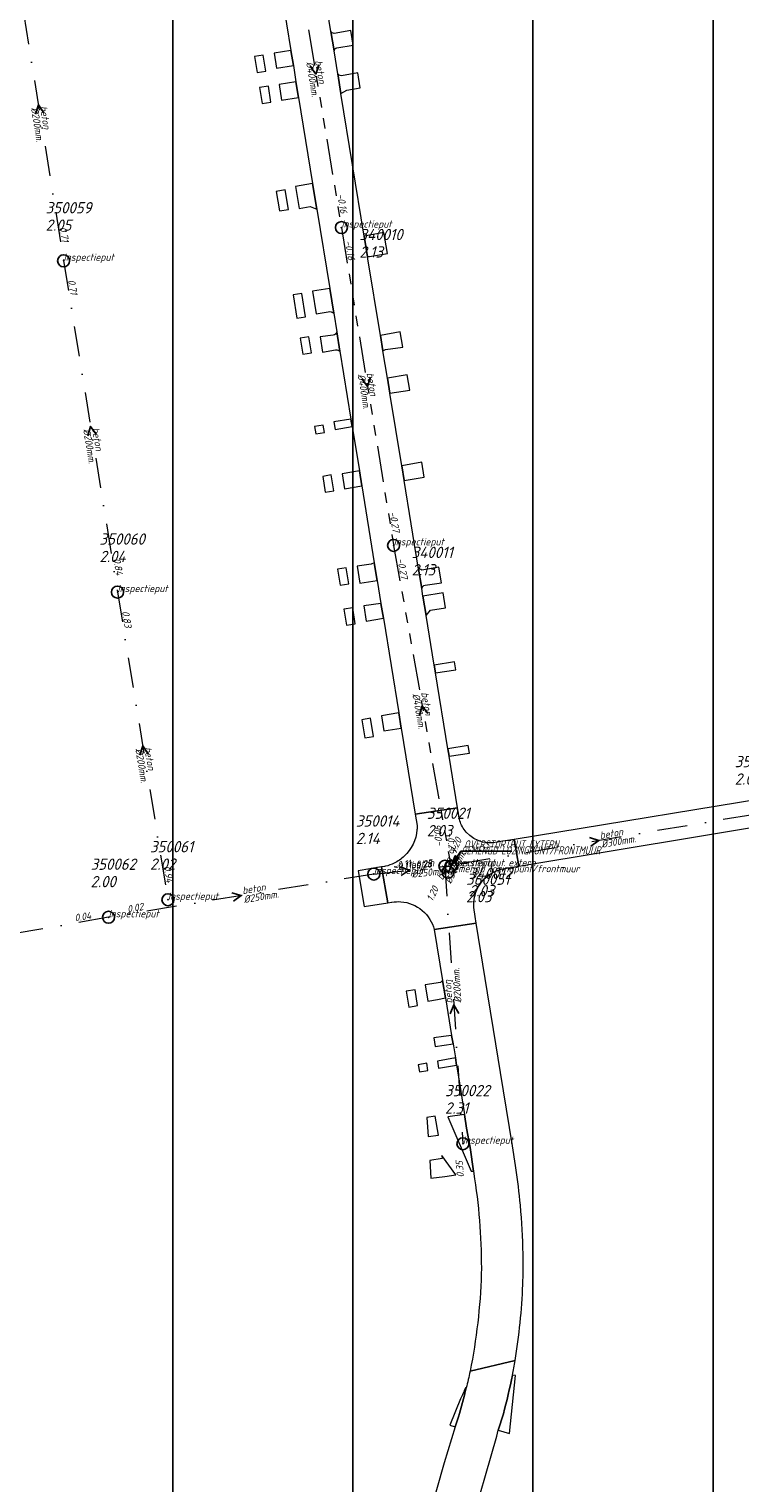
# Model space of a CAD drawing. Extents: x 148869 to 161638, y 453607 to 469810.
# Tile 527 of 656: x 156154 to 156272, y 462689 to 462931. Entities that reach past the tile are written whole.
import ezdxf

# ---------------------------------------------------------------- set-up
doc = ezdxf.new("R2010")
doc.units = 0
doc.header["$PDMODE"] = 32
doc.header["$PDSIZE"] = 2
doc.linetypes.add('RI-GWA', pattern=[18.45, 6, -1.8, 1.75, -1.8, 1.75, -1.8, 1.75, -1.8])
doc.linetypes.add('RI-VWA', pattern=[11, 5, -3, 0, -3])
doc.layers.get('0').update_dxf_attribs({"linetype": 'CONTINUOUS'})
doc.layers.get('DEFPOINTS').update_dxf_attribs({"linetype": 'CONTINUOUS'})
doc.layers.add('2024 hatch', color=160, linetype='CONTINUOUS')
doc.layers.add('B-OI-AANPIJLING', color=1, linetype='CONTINUOUS')
for name, color, linetype, lineweight in [('B-OI-RI-BIJZONDERDERHEDEN-T18', 134, 'CONTINUOUS', 18), ('B-OI-RI-GWA-MATERIAAL-T18', 10, 'CONTINUOUS', 18), ('B-OI-RI-GWA-PUTDEKSELHOOGTE-T25', 10, 'CONTINUOUS', 25), ('B-OI-RI-GWA_BOB-T18', 10, 'CONTINUOUS', 18), ('B-OI-RI-GWA_DIAMETER-T18', 10, 'CONTINUOUS', 18), ('B-OI-RI-GWA_PUTNUMMER-T18', 10, 'CONTINUOUS', 18), ('B-OI-RI-GWA_RIOOLPUT-S', 10, 'CONTINUOUS', 25), ('B-OI-RI-GWA_TRANSPORTLEIDING-G', 10, 'RI-GWA', 18), ('B-OI-RI-STROOMRICHTING-S', 252, 'CONTINUOUS', 25), ('B-OI-RI-VWA-BOB-T18', 34, 'CONTINUOUS', 18), ('B-OI-RI-VWA-DIAMETER-T18', 34, 'CONTINUOUS', 18), ('B-OI-RI-VWA-MATERIAAL-T18', 34, 'CONTINUOUS', 18), ('B-OI-RI-VWA_PUTDEKSELHOOGTE-T25', 34, 'CONTINUOUS', 25), ('B-OI-RI-VWA_PUTNUMMER-T25', 34, 'CONTINUOUS', 25), ('B-OI-RI-VWA_RIOOLPUT-S', 34, 'CONTINUOUS', 25), ('B-OI-RI-VWA_TRANSPORTLEIDING-G', 34, 'RI-VWA', 18), ('B-RO-VH-VERHARDING_ASFALT-GV', 251, 'CONTINUOUS', 18), ('B-RO-VH-VERHARDING_STRAATBAKSTEEN-GV', 251, 'CONTINUOUS', 18)]:
    doc.layers.add(name, color=color, linetype=linetype, lineweight=lineweight)
doc.styles.add('NLCS-ISO-M500-T18_CURSIEF', font='NLCS-ISO.ttf', dxfattribs={"oblique": 15, "height": 0.9})
doc.styles.add('NLCS-ISO-M750-T25_CURSIEF', font='NLCS-ISO.ttf', dxfattribs={"oblique": 15, "height": 1.875})

# ---------------------------------------------------------------- blocks, each defined once
blk = doc.blocks.new('ACMAP_ANN_TEMPLATE_vwa-diam')
at = {"color": 0, "linetype": 'ByBlock', "style": 'NLCS-ISO-M500-T18_CURSIEF', "oblique": 15}
blk.add_attdef('vwa-diam', (0.3, -1.3), '', height=1.2, dxfattribs=at)
blk = doc.blocks.new('ACMAP_ANN_TEMPLATE_vwa-materiaal')
at = {"color": 0, "linetype": 'ByBlock', "style": 'NLCS-ISO-M500-T18_CURSIEF', "oblique": 15}
blk.add_attdef('vwa-mat', (0.3, 0.2), '', height=1.2, dxfattribs=at)
blk = doc.blocks.new('ACMAP_ANN_TEMPLATE_vwa-nap-l')
at = {"color": 0, "linetype": 'ByBlock', "style": 'NLCS-ISO-M500-T18_CURSIEF', "oblique": 15}
blk.add_attdef('vwa-nap-l', (3.3, 0.2), '', height=1.2, dxfattribs=at)
blk = doc.blocks.new('ACMAP_ANN_TEMPLATE_vwa-nap-r')
at = {"color": 0, "linetype": 'ByBlock', "style": 'NLCS-ISO-M500-T18_CURSIEF', "oblique": 15}
blk.add_attdef('vwa-nap-r', (-5.6, 0.2), '', height=1.2, dxfattribs=at)
blk = doc.blocks.new('ACMAP_ANN_TEMPLATE_gwa-diam')
at = {"color": 0, "linetype": 'ByBlock', "style": 'NLCS-ISO-M500-T18_CURSIEF', "oblique": 15}
blk.add_attdef('gwa-diam', (-2.2, -1.3), '', height=1.2, dxfattribs=at)
blk = doc.blocks.new('ACMAP_ANN_TEMPLATE_gwa-materiaal')
at = {"color": 0, "linetype": 'ByBlock', "style": 'NLCS-ISO-M500-T18_CURSIEF', "oblique": 15}
blk.add_attdef('gwa-mat', (-2.2, 0.2), '', height=1.2, dxfattribs=at)
blk = doc.blocks.new('ACMAP_ANN_TEMPLATE_gwa-nap-l')
at = {"color": 0, "linetype": 'ByBlock', "style": 'NLCS-ISO-M500-T18_CURSIEF', "oblique": 15}
blk.add_attdef('gwa-nap-l', (2.3, 0.2), '', height=1.2, dxfattribs=at)
blk = doc.blocks.new('ACMAP_ANN_TEMPLATE_gwa-nap-r')
at = {"color": 0, "linetype": 'ByBlock', "style": 'NLCS-ISO-M500-T18_CURSIEF', "oblique": 15}
blk.add_attdef('gwa-nap-r', (-5.6, 0.2), '', height=1.2, dxfattribs=at)
blk = doc.blocks.new('ACMAP_ANN_TEMPLATE_gwa-puth')
at = {"color": 0, "linetype": 'ByBlock', "style": 'NLCS-ISO-M750-T25_CURSIEF', "oblique": 15}
blk.add_attdef('gwa-puth', (3, -5), '', height=1.88, dxfattribs=at)
blk = doc.blocks.new('ACMAP_ANN_TEMPLATE_gwa-putnr')
at = {"color": 0, "linetype": 'ByBlock', "style": 'NLCS-ISO-M750-T25_CURSIEF', "oblique": 15}
blk.add_attdef('gwa-putnr', (3, -2.1), '', height=1.88, dxfattribs=at)
blk = doc.blocks.new('ACMAP_ANN_TEMPLATE_type knoop')
at = {"layer": 'DEFPOINTS', "style": 'NLCS-ISO-M500-T18_CURSIEF', "oblique": 15}
blk.add_attdef('type_knoop', (0, 0), '', height=1.2, dxfattribs=at)
blk = doc.blocks.new('ACMAP_ANN_TEMPLATE_vwa-puth')
at = {"color": 0, "linetype": 'ByBlock', "style": 'NLCS-ISO-M750-T25_CURSIEF', "oblique": 15}
blk.add_attdef('vwa-puth', (-3, 5), '', height=1.88, dxfattribs=at)
blk = doc.blocks.new('ACMAP_ANN_TEMPLATE_vwa-putnr')
at = {"color": 0, "linetype": 'ByBlock', "style": 'NLCS-ISO-M750-T25_CURSIEF', "oblique": 15}
blk.add_attdef('vaw-putnr', (-3, 7.9), '', height=1.88, dxfattribs=at)

msp = doc.modelspace()

# ---------------------------------------------------------------- hatches: boundary and pattern name
at = {"layer": '2024 hatch'}
h = msp.add_hatch(dxfattribs=at)
h.set_pattern_fill('ANSI31', color=256, scale=29.988, angle=45)
h.set_pattern_definition([(90, (0, 0), (-29.988, 0), [])])
h.paths.add_polyline_path([(155468.24, 462509.2), (155430.3, 462608.99), (155317.39, 462696.7), (155326.79, 462885.8), (155421.55, 463128.67), (155681.88, 463221.51), (155808.81, 463270.9), (155858.2, 463353.96), (156235.32, 463468.35), (156395.06, 463466.8), (156874.43, 463576.88), (157060.31, 463303.94), (157149.74, 462870.77), (157067.92, 462815.11), (157047.81, 462789.79), (157071.17, 462711.57), (156936.5, 462350.7), (156856.27, 462251.62), (156803.36, 462113.22), (156627.76, 461893.96), (156524.84, 461717.19), (156312.22, 461660.25), (156176.03, 461568.49), (155937.87, 461968.15)])

# ---------------------------------------------------------------- linework, layer by layer
at = {"layer": 'B-OI-AANPIJLING', "color": 251, "flags": 128}
msp.add_lwpolyline([(156223.83, 462791.7), (156225.19, 462793.04), (156224.56, 462793.47), (156223.83, 462791.7), (156224.66, 462793.4), (156224.77, 462793.33), (156223.83, 462791.7), (156224.98, 462793.19), (156225.09, 462793.11), (156223.83, 462791.7), (156225.51, 462794.21), (156233.98, 462794.21)], dxfattribs=at)
at = {"layer": 'B-OI-RI-GWA_RIOOLPUT-S', "color": 251}
for p in [(156205.61, 462898.09), (156214.3, 462845.15), (156223.36, 462790.71), (156223.83, 462791.7)]:
    msp.add_point(p, dxfattribs=at)
at = {"layer": 'B-OI-RI-GWA_TRANSPORTLEIDING-G', "color": 251}
for p, q in [((156197.11, 462949.22), (156205.61, 462898.09)), ((156205.61, 462898.09), (156214.3, 462845.15)), ((156214.3, 462845.15), (156223.83, 462791.7)), ((156223.83, 462791.7), (156223.36, 462790.71))]:
    msp.add_line(p, q, dxfattribs=at)
at = {"layer": 'B-OI-RI-STROOMRICHTING-S', "color": 251}
for points in [[(156201.83, 462925.19), (156201.36, 462923.66), (156200.4, 462924.96)], [(156156.08, 462917.22), (156155.14, 462918.53), (156154.64, 462916.99)], [(156210.42, 462873.16), (156209.95, 462871.62), (156209.01, 462872.92)], [(156164.77, 462863.65), (156163.83, 462864.96), (156163.36, 462863.42)], [(156220.02, 462817.13), (156219.07, 462818.43), (156218.61, 462816.88)], [(156173.45, 462810.45), (156172.52, 462811.75), (156172.04, 462810.21)], [(156246.92, 462796.47), (156248.45, 462796), (156247.15, 462795.05)], [(156215.4, 462791.61), (156216.9, 462791.05), (156215.55, 462790.18)], [(156187.38, 462787.29), (156188.9, 462786.81), (156187.61, 462785.87)], [(156225.14, 462767.21), (156224.33, 462768.6), (156223.7, 462767.12)]]:
    msp.add_lwpolyline(points, dxfattribs=at)
at = {"layer": 'B-OI-RI-VWA_RIOOLPUT-S'}
for p in [(156159.35, 462892.55), (156168.32, 462837.37), (156222.83, 462791.7), (156211, 462790.41), (156176.72, 462786.13), (156166.83, 462783.21), (156225.84, 462745.5)]:
    msp.add_point(p, dxfattribs=at)
at = {"layer": 'B-OI-RI-VWA_TRANSPORTLEIDING-G', "color": 251}
for p, q in [((156150.92, 462944.5), (156159.35, 462892.55)), ((156159.35, 462892.55), (156168.32, 462837.37)), ((156168.32, 462837.37), (156176.72, 462786.13)), ((156274.1, 462800.3), (156222.83, 462791.7)), ((156211, 462790.41), (156222.83, 462791.7)), ((156222.83, 462791.7), (156225.84, 462745.5)), ((156211, 462790.41), (156166.83, 462783.21)), ((156166.83, 462783.21), (156121.03, 462775.23))]:
    msp.add_line(p, q, dxfattribs=at)
at = {"layer": 'B-RO-VH-VERHARDING_ASFALT-GV', "flags": 128}
for points in [[(156195.74, 462936.52), (156197.19, 462927.58), (156197.6, 462925.06), (156198.04, 462922.37), (156198.47, 462919.76), (156200.8, 462905.42), (156201.49, 462901.17), (156203.65, 462887.94), (156204.32, 462883.82), (156204.82, 462880.7), (156205.35, 462877.48), (156207.19, 462866.18), (156207.39, 462864.94), (156208.59, 462857.58), (156209, 462855.07), (156211.08, 462842.27), (156211.56, 462839.32), (156212.18, 462835.5), (156212.59, 462833.01), (156215.15, 462817.25), (156215.56, 462814.73), (156217.89, 462800.39), (156224.93, 462801.44), (156223.53, 462810.04), (156223.33, 462811.29), (156221.27, 462823.9), (156221.06, 462825.18), (156219.71, 462833.49), (156219.18, 462836.7), (156218.98, 462837.97), (156218.4, 462841.5), (156216.04, 462855.94), (156215.64, 462858.4), (156213.67, 462870.51), (156213.26, 462872.99), (156212.52, 462877.54), (156212.1, 462880.13), (156209.97, 462893.21), (156209.4, 462896.66), (156205.53, 462920.42), (156204.99, 462923.71), (156204.37, 462927.51), (156203.85, 462930.72), (156202.72, 462937.66)], [(156322.99, 462810.74), (156295.03, 462806.12), (156287.1, 462804.81), (156283.04, 462804.14), (156234.38, 462796.16), (156235.12, 462791.71), (156280.92, 462799.32), (156287.05, 462800.27), (156295.2, 462801.6), (156300.7, 462802.49), (156303.94, 462803.04), (156323.11, 462806.2)], [(156225.16, 462800.03), (156225.08, 462800.56), (156224.93, 462801.44), (156217.89, 462800.39), (156218.2, 462798.51)], [(156232.77, 462791.31), (156235.12, 462791.71), (156234.38, 462796.16), (156231.74, 462795.76), (156231.58, 462795.72)], [(156212.96, 462791.71), (156212.8, 462791.68), (156212.29, 462791.59), (156213.32, 462785.61), (156213.92, 462785.7), (156214.01, 462785.72)], [(156221.05, 462781.16), (156228.05, 462782.25), (156227.88, 462783.32), (156227.67, 462784.83)], [(156234.65, 462741.48), (156234.59, 462741.87), (156234.07, 462745.12), (156232.11, 462757.36), (156230.94, 462764.49), (156229.94, 462770.64), (156228.05, 462782.25), (156221.05, 462781.16), (156222.45, 462772.69), (156222.93, 462769.78), (156223.96, 462763.54), (156224.2, 462762.11), (156224.58, 462759.78)], [(156224.58, 462759.78), (156224.78, 462758.58), (156225.04, 462756.98), (156226.09, 462750.38), (156226.45, 462748.06), (156227.03, 462744.84), (156227.6, 462740.94), (156227.79, 462739.64)], [(156234.51, 462709.36), (156227.03, 462707.59)], [(156227.03, 462707.59), (156234.51, 462709.36)], [(156214.33, 462663.54), (156221.05, 462661.33), (156222.24, 462665.15), (156226.85, 462680.77), (156231.47, 462696.76), (156231.73, 462697.79), (156232.57, 462700.5)], [(156225.1, 462699.98), (156224.57, 462698.32), (156222.73, 462692.36), (156219.02, 462679.25), (156214.33, 462663.54)]]:
    msp.add_lwpolyline(points, dxfattribs=at)
at = {"layer": 'B-RO-VH-VERHARDING_ASFALT-GV'}
for points in [[(156225.87, 462798.07, -0.100799), (156225.16, 462800.03)], [(156218.18, 462797.78, -0.186817), (156216.07, 462793.37)], [(156218.2, 462798.51, -0.026225), (156218.18, 462797.78)], [(156231.58, 462795.72, -0.316966), (156225.87, 462798.07)], [(156214.38, 462792.21, -0.055756), (156212.96, 462791.71)], [(156216.07, 462793.37, -0.076405), (156214.38, 462792.21)], [(156227.67, 462784.83, -0.293008), (156230.71, 462790.59)], [(156230.71, 462790.59, -0.091361), (156232.77, 462791.31)], [(156214.01, 462785.72, -0.061463), (156215.51, 462785.8)], [(156215.51, 462785.8, -0.079842), (156217.4, 462785.36)], [(156217.4, 462785.36, -0.160515), (156220.34, 462782.86)], [(156220.34, 462782.86, -0.074525), (156221.05, 462781.16)], [(156235.4, 462735.24, 0.013783), (156234.65, 462741.48)], [(156227.79, 462739.64, -0.04012), (156228.9, 462723.78)], [(156235.86, 462727.14, 0.017534), (156235.4, 462735.24)], [(156235.81, 462722.03, 0.013105), (156235.86, 462727.14)], [(156228.9, 462723.78, -0.041367), (156227.03, 462707.59)], [(156234.51, 462709.36, 0.033072), (156235.81, 462722.03)], [(156234.07, 462706.96, 0.005868), (156234.51, 462709.36)], [(156227.03, 462707.59, -0.005293), (156226.38, 462704.82)], [(156232.57, 462700.5, 0.017142), (156234.07, 462706.96)], [(156226.38, 462704.82, -0.008682), (156225.1, 462699.98)]]:
    msp.add_lwpolyline(points, format="xyb", dxfattribs=at)
at = {"layer": 'B-RO-VH-VERHARDING_ASFALT-GV', "flags": 128}
msp.add_lwpolyline([(156208.39, 462790.96), (156209.38, 462785), (156213.32, 462785.61), (156212.29, 462791.59)], close=True, dxfattribs=at)
at = {"layer": 'B-RO-VH-VERHARDING_STRAATBAKSTEEN-GV'}
for points in [[(156204.39, 462930.43, -0.205838), (156203.85, 462930.72)], [(156204.37, 462927.51, -0.322669), (156204.84, 462928.04)], [(156205.6, 462923.36, -0.226834), (156204.99, 462923.71)], [(156203.41, 462884.06, -0.241545), (156204.32, 462883.82)], [(156204.82, 462880.7, -0.280885), (156204.24, 462880.18)], [(156204.64, 462877.71, -0.262754), (156205.35, 462877.48)], [(156219.02, 462841.05, -0.209848), (156218.4, 462841.5)], [(156218.98, 462837.97, -0.256793), (156219.54, 462838.54)], [(156234.07, 462706.96, -0.017142), (156232.57, 462700.5)], [(156225.1, 462699.98, 0.008682), (156226.38, 462704.82)], [(156226.25, 462704.85, -0.020193), (156225.46, 462703.01)]]:
    msp.add_lwpolyline(points, format="xyb", dxfattribs=at)
at = {"layer": 'B-RO-VH-VERHARDING_STRAATBAKSTEEN-GV', "flags": 128}
for points in [[(156203.85, 462930.72), (156204.37, 462927.51)], [(156204.84, 462928.04), (156207.57, 462928.48), (156207.17, 462930.92), (156204.39, 462930.43)], [(156204.99, 462923.71), (156205.53, 462920.42)], [(156205.53, 462920.42), (156206.49, 462920.99), (156208.73, 462921.38), (156208.33, 462923.88), (156205.6, 462923.36)], [(156204.32, 462883.82), (156203.65, 462887.94), (156200.81, 462887.48), (156201.42, 462883.74), (156203.41, 462884.06)], [(156204.24, 462880.18), (156202.05, 462879.87), (156202.46, 462877.31)], [(156205.35, 462877.48), (156204.82, 462880.7)], [(156202.46, 462877.31), (156204.64, 462877.71)], [(156218.4, 462841.5), (156218.98, 462837.97)], [(156222.26, 462838.93), (156221.83, 462841.54), (156219.02, 462841.05)], [(156219.54, 462838.54), (156222.26, 462838.93)], [(156231.73, 462697.79), (156233.58, 462697.25), (156234.61, 462706.9), (156234.07, 462706.96)], [(156226.38, 462704.82), (156226.25, 462704.85)], [(156225.46, 462703.01), (156223.63, 462698.64)], [(156223.63, 462698.64), (156224.57, 462698.32), (156225.1, 462699.98)], [(156232.57, 462700.5), (156231.73, 462697.79)]]:
    msp.add_lwpolyline(points, dxfattribs=at)
for points in [[(156197.19, 462927.58), (156194.39, 462927.12), (156194.8, 462924.61), (156197.6, 462925.06)], [(156191.58, 462923.92), (156193.04, 462924.16), (156192.6, 462926.83), (156191.15, 462926.59)], [(156198.04, 462922.37), (156195.23, 462921.93), (156195.65, 462919.32), (156198.47, 462919.76)], [(156193.87, 462919), (156193.44, 462921.63), (156191.98, 462921.4), (156192.42, 462918.76)], [(156198.58, 462901.26), (156200.41, 462901.59), (156201.49, 462901.17), (156200.8, 462905.42), (156197.98, 462904.95)], [(156196.77, 462901.09), (156196.24, 462904.35), (156194.75, 462904.11), (156195.3, 462900.85)], [(156213.26, 462893.79), (156212.69, 462897.25), (156209.4, 462896.66), (156209.97, 462893.21)], [(156199.03, 462887.12), (156197.55, 462886.91), (156198.19, 462883), (156199.65, 462883.24)], [(156199.2, 462877), (156200.62, 462877.23), (156200.2, 462879.88), (156198.74, 462879.65)], [(156212.52, 462877.54), (156212.93, 462877.76), (156215.82, 462878.18), (156215.41, 462880.71), (156212.1, 462880.13)], [(156216.58, 462873.56), (156213.26, 462872.99), (156213.67, 462870.51), (156217, 462871.01)], [(156202.57, 462865.18), (156201.14, 462864.95), (156201.33, 462863.75), (156202.77, 462863.98)], [(156207.39, 462864.94), (156207.19, 462866.18), (156204.34, 462865.71), (156204.54, 462864.48)], [(156202.49, 462856.65), (156202.91, 462853.99), (156204.35, 462854.22), (156203.92, 462856.88)], [(156209, 462855.07), (156208.59, 462857.58), (156205.74, 462857.06), (156206.14, 462854.59)], [(156218.97, 462858.99), (156215.64, 462858.4), (156216.04, 462855.94), (156219.38, 462856.49)], [(156206.42, 462841.43), (156204.96, 462841.19), (156205.39, 462838.53), (156206.85, 462838.76)], [(156211.56, 462839.32), (156211.08, 462842.27), (156210.57, 462842.05), (156208.24, 462841.67), (156208.69, 462838.87)], [(156209.72, 462832.55), (156212.59, 462833.01), (156212.18, 462835.5), (156209.31, 462835.06)], [(156222.95, 462834.76), (156222.54, 462837.26), (156219.18, 462836.7), (156219.71, 462833.49), (156220.45, 462834.35)], [(156207.92, 462832.11), (156207.49, 462834.76), (156206.03, 462834.53), (156206.46, 462831.88)], [(156224.64, 462824.45), (156224.43, 462825.73), (156221.06, 462825.18), (156221.27, 462823.9)], [(156210.47, 462816.36), (156209.02, 462816.1), (156209.53, 462813.09), (156210.96, 462813.33)], [(156212.28, 462816.76), (156212.68, 462814.25), (156215.56, 462814.73), (156215.15, 462817.25)], [(156226.92, 462810.57), (156226.71, 462811.83), (156223.33, 462811.29), (156223.53, 462810.04)], [(156222.93, 462769.78), (156222.45, 462772.69), (156222.08, 462772.35), (156219.56, 462771.93), (156219.99, 462769.26), (156221.61, 462769.54)], [(156218.28, 462768.49), (156217.86, 462771.13), (156216.37, 462770.89), (156216.81, 462768.26)], [(156222.63, 462763.35), (156220.98, 462763.12), (156221.21, 462761.69), (156224.2, 462762.11), (156223.96, 462763.54)], [(156220.01, 462757.68), (156219.82, 462758.89), (156218.39, 462758.66), (156218.58, 462757.46)], [(156224.78, 462758.58), (156224.58, 462759.78), (156221.6, 462759.26), (156221.79, 462758.05)], [(156223.31, 462749.97), (156227.19, 462740.9), (156227.6, 462740.94), (156227.03, 462744.84), (156226.45, 462748.06), (156226.09, 462750.38)], [(156221.76, 462746.89), (156221.24, 462750.08), (156219.81, 462749.85), (156220.04, 462746.69)], [(156222.31, 462743.52), (156222.39, 462743.02), (156220.32, 462742.71), (156220.51, 462739.73), (156222.84, 462740.06), (156224.64, 462740.31)]]:
    msp.add_lwpolyline(points, close=True, dxfattribs=at)

# ---------------------------------------------------------------- block references
at = {"layer": 'B-OI-RI-GWA-MATERIAAL-T18', "color": 251}
for p, rotation in [((156201.36, 462923.66), 279.4386973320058), ((156209.95, 462871.62), 279.3218615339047), ((156219.07, 462818.42), 280.1094595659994), ((156223.6, 462791.21), 64.60408815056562)]:
    msp.add_blockref('ACMAP_ANN_TEMPLATE_gwa-materiaal', p, dxfattribs=dict(at, rotation=rotation)).add_auto_attribs({'gwa-mat': 'beton'})
at = {"layer": 'B-OI-RI-GWA-PUTDEKSELHOOGTE-T25', "color": 251}
for p, values in [((156205.61, 462898.09), {'gwa-puth': '2.13'}), ((156214.3, 462845.15), {'gwa-puth': '2.13'}), ((156223.36, 462790.71), {'gwa-puth': '2.03'}), ((156223.83, 462791.7), {'gwa-puth': '2.03'})]:
    msp.add_blockref('ACMAP_ANN_TEMPLATE_gwa-puth', p, dxfattribs=at).add_auto_attribs(values)
at = {"layer": 'B-OI-RI-GWA_BOB-T18', "color": 251}
for name, p, rotation, values in [('ACMAP_ANN_TEMPLATE_gwa-nap-r', (156205.61, 462898.09), 279.4386973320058, {'gwa-nap-r': '-0.16'}), ('ACMAP_ANN_TEMPLATE_gwa-nap-l', (156205.61, 462898.09), 279.3218615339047, {'gwa-nap-l': '-0.16'}), ('ACMAP_ANN_TEMPLATE_gwa-nap-r', (156214.3, 462845.15), 279.3218615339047, {'gwa-nap-r': '-0.27'}), ('ACMAP_ANN_TEMPLATE_gwa-nap-l', (156214.3, 462845.15), 280.1094595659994, {'gwa-nap-l': '-0.27'}), ('ACMAP_ANN_TEMPLATE_gwa-nap-r', (156223.83, 462791.7), 280.1094595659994, {'gwa-nap-r': '-0.26'}), ('ACMAP_ANN_TEMPLATE_gwa-nap-l', (156223.83, 462791.7), 64.60408815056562, {'gwa-nap-l': '1.20'}), ('ACMAP_ANN_TEMPLATE_gwa-nap-r', (156223.36, 462790.71), 64.60408815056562, {'gwa-nap-r': '1.20'})]:
    msp.add_blockref(name, p, dxfattribs=dict(at, rotation=rotation)).add_auto_attribs(values)
at = {"layer": 'B-OI-RI-GWA_DIAMETER-T18', "color": 251}
for p, rotation, values in [((156201.36, 462923.66), 279.4386973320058, {'gwa-diam': '%%c400mm.'}), ((156209.95, 462871.62), 279.3218615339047, {'gwa-diam': '%%c400mm.'}), ((156219.07, 462818.42), 280.1094595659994, {'gwa-diam': '%%c400mm.'}), ((156223.6, 462791.21), 64.60408815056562, {'gwa-diam': '%%c300mm.'})]:
    msp.add_blockref('ACMAP_ANN_TEMPLATE_gwa-diam', p, dxfattribs=dict(at, rotation=rotation)).add_auto_attribs(values)
at = {"layer": 'B-OI-RI-GWA_PUTNUMMER-T18', "color": 251}
for p, values in [((156205.61, 462898.09), {'gwa-putnr': '340010'}), ((156214.3, 462845.15), {'gwa-putnr': '340011'}), ((156223.83, 462791.7), {'gwa-putnr': '340012'}), ((156223.36, 462790.71), {'gwa-putnr': '360051'})]:
    msp.add_blockref('ACMAP_ANN_TEMPLATE_gwa-putnr', p, dxfattribs=at).add_auto_attribs(values)
at = {"layer": 'B-OI-RI-VWA-BOB-T18', "color": 251}
for name, p, rotation, values in [('ACMAP_ANN_TEMPLATE_vwa-nap-r', (156159.35, 462892.55), 279.2171257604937, {'vwa-nap-r': '0.71'}), ('ACMAP_ANN_TEMPLATE_vwa-nap-l', (156159.35, 462892.55), 279.2331740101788, {'vwa-nap-l': '0.71'}), ('ACMAP_ANN_TEMPLATE_vwa-nap-r', (156168.32, 462837.37), 279.2331740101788, {'vwa-nap-r': '0.84'}), ('ACMAP_ANN_TEMPLATE_vwa-nap-l', (156168.32, 462837.37), 279.3099401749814, {'vwa-nap-l': '0.83'}), ('ACMAP_ANN_TEMPLATE_vwa-nap-l', (156222.83, 462791.7), 93.72763854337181, {'vwa-nap-l': '-0.06'}), ('ACMAP_ANN_TEMPLATE_vwa-nap-r', (156176.72, 462786.13), 279.3099401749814, {'vwa-nap-r': '0.94'}), ('ACMAP_ANN_TEMPLATE_vwa-nap-l', (156211, 462790.41), 9.258161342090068, {'vwa-nap-l': '-0.11'}), ('ACMAP_ANN_TEMPLATE_vwa-nap-l', (156211, 462790.41), 6.223218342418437, {'vwa-nap-l': '-0.11'}), ('ACMAP_ANN_TEMPLATE_vwa-nap-r', (156222.83, 462791.7), 6.223218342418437, {'vwa-nap-r': '-0.25'}), ('ACMAP_ANN_TEMPLATE_vwa-nap-r', (156222.83, 462791.7), 9.522114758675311, {'vwa-nap-r': '-0.28'}), ('ACMAP_ANN_TEMPLATE_vwa-nap-l', (156166.83, 462783.21), 9.883756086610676, {'vwa-nap-l': '0.02'}), ('ACMAP_ANN_TEMPLATE_vwa-nap-r', (156166.83, 462783.21), 9.258161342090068, {'vwa-nap-r': '0.04'}), ('ACMAP_ANN_TEMPLATE_vwa-nap-r', (156225.84, 462745.5), 93.72763854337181, {'vwa-nap-r': '0.35'})]:
    msp.add_blockref(name, p, dxfattribs=dict(at, rotation=rotation)).add_auto_attribs(values)
at = {"layer": 'B-OI-RI-VWA-DIAMETER-T18', "color": 251}
for p, rotation, values in [((156155.14, 462918.53), 279.2171257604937, {'vwa-diam': '%%c200mm.'}), ((156163.83, 462864.96), 279.2331740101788, {'vwa-diam': '%%c200mm.'}), ((156172.52, 462811.75), 279.3099401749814, {'vwa-diam': '%%c200mm.'}), ((156248.46, 462796), 9.522114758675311, {'vwa-diam': '%%c300mm.'}), ((156216.92, 462791.05), 6.223218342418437, {'vwa-diam': '%%c250mm.'}), ((156188.92, 462786.81), 9.258161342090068, {'vwa-diam': '%%c250mm.'}), ((156224.33, 462768.6), 93.72763854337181, {'vwa-diam': '%%c200mm.'})]:
    msp.add_blockref('ACMAP_ANN_TEMPLATE_vwa-diam', p, dxfattribs=dict(at, rotation=rotation)).add_auto_attribs(values)
at = {"layer": 'B-OI-RI-VWA-MATERIAAL-T18', "color": 251}
for p, rotation in [((156155.14, 462918.53), 279.2171257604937), ((156163.83, 462864.96), 279.2331740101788), ((156172.52, 462811.75), 279.3099401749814), ((156248.46, 462796), 9.522114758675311), ((156216.92, 462791.05), 6.223218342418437), ((156188.92, 462786.81), 9.258161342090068), ((156224.33, 462768.6), 93.72763854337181)]:
    msp.add_blockref('ACMAP_ANN_TEMPLATE_vwa-materiaal', p, dxfattribs=dict(at, rotation=rotation)).add_auto_attribs({'vwa-mat': 'beton'})
at = {"layer": 'B-OI-RI-VWA_PUTDEKSELHOOGTE-T25', "color": 251}
for p, values in [((156159.35, 462892.55), {'vwa-puth': '2.05'}), ((156168.32, 462837.37), {'vwa-puth': '2.04'}), ((156274.1, 462800.3), {'vwa-puth': '2.00'}), ((156211, 462790.41), {'vwa-puth': '2.14'}), ((156222.83, 462791.7), {'vwa-puth': '2.03'}), ((156176.72, 462786.13), {'vwa-puth': '2.02'}), ((156166.83, 462783.21), {'vwa-puth': '2.00'}), ((156225.84, 462745.5), {'vwa-puth': '2.31'})]:
    msp.add_blockref('ACMAP_ANN_TEMPLATE_vwa-puth', p, dxfattribs=at).add_auto_attribs(values)
at = {"layer": 'B-OI-RI-VWA_PUTNUMMER-T25', "color": 251}
for p, values in [((156159.35, 462892.55), {'vaw-putnr': '350059'}), ((156168.32, 462837.37), {'vaw-putnr': '350060'}), ((156274.1, 462800.3), {'vaw-putnr': '350020'}), ((156222.83, 462791.7), {'vaw-putnr': '350021'}), ((156211, 462790.41), {'vaw-putnr': '350014'}), ((156176.72, 462786.13), {'vaw-putnr': '350061'}), ((156166.83, 462783.21), {'vaw-putnr': '350062'}), ((156225.84, 462745.5), {'vaw-putnr': '350022'})]:
    msp.add_blockref('ACMAP_ANN_TEMPLATE_vwa-putnr', p, dxfattribs=at).add_auto_attribs(values)
at = {"layer": 'DEFPOINTS'}
for p, values in [((156205.61, 462898.09), {'type_knoop': 'inspectieput'}), ((156159.35, 462892.55), {'type_knoop': 'inspectieput'}), ((156214.3, 462845.15), {'type_knoop': 'inspectieput'}), ((156168.32, 462837.37), {'type_knoop': 'inspectieput'}), ((156211, 462790.41), {'type_knoop': 'inspectieput'}), ((156222.83, 462791.7), {'type_knoop': 'inspectieput'}), ((156223.36, 462790.71), {'type_knoop': 'gemengd lozingpunt/frontmuur'}), ((156223.83, 462791.7), {'type_knoop': 'overstortput extern'}), ((156176.72, 462786.13), {'type_knoop': 'inspectieput'}), ((156166.83, 462783.21), {'type_knoop': 'inspectieput'}), ((156225.84, 462745.5), {'type_knoop': 'inspectieput'})]:
    msp.add_blockref('ACMAP_ANN_TEMPLATE_type knoop', p, dxfattribs=at).add_auto_attribs(values)

# ---------------------------------------------------------------- texts
at = {"layer": 'B-OI-RI-BIJZONDERDERHEDEN-T18', "color": 251, "style": 'NLCS-ISO-M500-T18_CURSIEF', "oblique": 15, "width": 0.8}
for s, p in [('GEMENGD LOZINGPUNT/FRONTMUUR', (156225.55, 462793.68)), ('OVERSTORTPUT EXTERN', (156226.02, 462794.67))]:
    msp.add_text(s, height=1.35, dxfattribs=at).set_placement(p)

doc.saveas('drawing.dxf')
